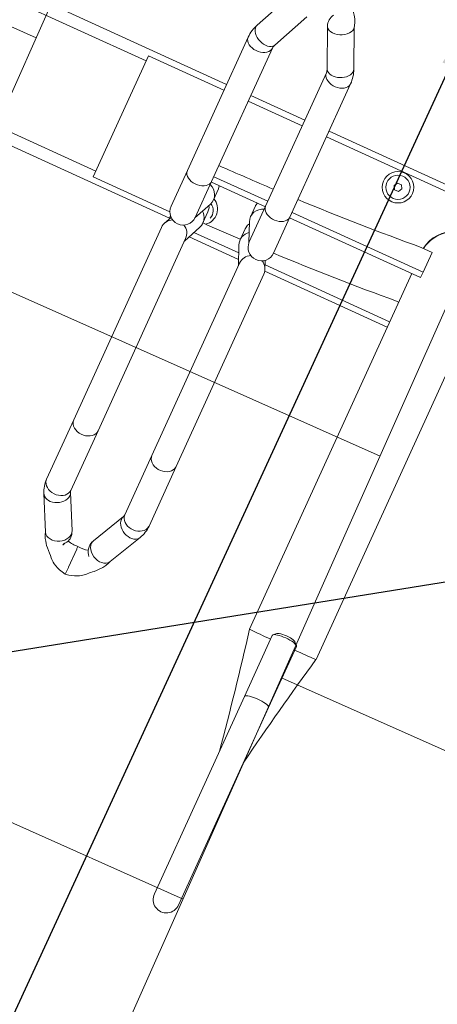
# Model space of a CAD drawing. Header units: metres. Extents: x 134157 to 138734, y 451157 to 455772.
# Tile 865 of 1056: x 136721.112 to 136721.457, y 454289.546 to 454290.359. Entities that reach past the tile are written whole.
import ezdxf
from ezdxf import colors
from ezdxf.entities.mleader import LeaderData, LeaderLine
from ezdxf.math import Vec2, Vec3

# ---------------------------------------------------------------- set-up
doc = ezdxf.new("R2010")
doc.units = ezdxf.units.M
doc.layers.add('-DR-alg-hulplijnen', color=210, linetype='Continuous', plot=False)
doc.layers.add('-DR-alg-hulplijnen aandachtspunten', color=210, linetype='Continuous', plot=False)
doc.layers.add('-DR-alg-hulplijnen kantverharding asflast nieuwe fietsstraat', color=7, linetype='Continuous', true_color=0xff9429, plot=False)
doc.layers.add('-DR-nw-gr-arc-gras', color=7, linetype='Continuous', true_color=0xb5d5a4)
for name, color, linetype in [('-DR-nw-inr-fietsparkeren Tulip Traverse', 2, 'Continuous'), ('-DR-nw-txt bovengrondse infra', 2, 'Continuous'), ('-DR-nw-vh-kantverharding', 3, 'Continuous'), ('VELOPA-FIG15', 1, 'Continuous'), ('VELOPA-FIG25', 1, 'Continuous')]:
    doc.layers.add(name, color=color, linetype=linetype)
doc.layers.add('-DR-nw-vh-arc-asfalt fietsstraat rood', color=7, linetype='Continuous', lineweight=9, true_color=0xdfbfc7)
doc.layers.add('-DR-nw-vh-arc-tegels 300x300x45', color=253, linetype='Continuous', lineweight=9)
doc.styles.add('2-5TXT', font='arial.ttf')
doc.styles.add('CE', font='txt', dxfattribs={"height": 1.8})
doc.styles.add('Drong', font='txt', dxfattribs={"height": 1.8})
doc.dimstyles.new('VELOPA-drukwerk', dxfattribs={"dimscale": 0, "dimtxt": 2.5, "dimasz": 2, "dimexe": 1, "dimexo": 1, "dimgap": 1, "dimtad": 1, "dimdec": 0, "dimdsep": 46, "dimtxsty": '2-5TXT', "dimcen": 8, "dimadec": 1, "dimazin": 0, "dimtfac": 1, "dimtdec": 0, "dimtmove": 0, "dimatfit": 3, "dimfxl": 1, "dimtolj": 1, "dimtzin": 0, "dimarcsym": 0})
pattern_1 = [(115.335625, (136419.71802, 453326.2367), (-0.223681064, -0.105903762), [0.06, -0.187485]), (205.335625, (136419.71802, 453326.2367), (0.105903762, -0.223681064), [0.06, -0.187485])]

# ---------------------------------------------------------------- blocks, each defined once
blk = doc.blocks.new('Tulip Traverse')
at = {"layer": 'VELOPA-FIG15', "color": 252, "linetype": 'Continuous', "lineweight": 9}
for p, q in [((2322.5, 50), (2177.5, 50)), ((2322.5, -50), (2177.5, -50))]:
    blk.add_line(p, q, dxfattribs=at)
at = {"layer": 'VELOPA-FIG15', "color": 252, "linetype": 'Continuous', "lineweight": 9, "flags": 128}
for points in [[(2413.7, 106.03), (2413.43, 105.53), (2412.62, 104.53), (2411.52, 103.72), (2410.17, 103.12), (2408.6, 102.77), (2406.88, 102.66), (2405.05, 102.81), (2403.18, 103.21), (2401.33, 103.83), (2399.54, 104.68), (2397.89, 105.71), (2396.43, 106.89), (2395.2, 108.2), (2394.24, 109.57), (2393.58, 110.98), (2393.24, 112.37), (2393.24, 113.7), (2393.58, 114.93), (2393.6, 114.99)], [(2461.3, 106.03), (2461.57, 105.53), (2462.38, 104.53), (2463.48, 103.72), (2464.84, 103.12), (2466.4, 102.77), (2468.12, 102.66), (2469.95, 102.81), (2471.82, 103.21), (2473.68, 103.83), (2475.46, 104.68), (2477.11, 105.71), (2478.57, 106.89), (2479.8, 108.2), (2480.77, 109.57), (2481.42, 110.98), (2481.76, 112.37), (2481.76, 113.7), (2481.42, 114.93), (2481.4, 114.99)], [(2413, 102.91), (2412.82, 101.58), (2412.3, 100.3), (2411.44, 99.1), (2410.28, 98.02), (2408.86, 97.1), (2407.21, 96.37), (2405.4, 95.85), (2403.48, 95.55), (2401.51, 95.49), (2399.55, 95.67), (2397.68, 96.08), (2395.94, 96.71), (2394.4, 97.54), (2393.1, 98.54), (2392.09, 99.69), (2391.4, 100.93), (2391.05, 102.24), (2391, 102.91)], [(2462, 102.91), (2462.18, 101.58), (2462.7, 100.3), (2463.56, 99.1), (2464.72, 98.02), (2466.14, 97.1), (2467.79, 96.37), (2469.6, 95.85), (2471.52, 95.55), (2473.49, 95.49), (2475.45, 95.67), (2477.32, 96.08), (2479.06, 96.71), (2480.6, 97.54), (2481.9, 98.54), (2482.91, 99.69), (2483.6, 100.93), (2483.96, 102.24), (2484, 102.91)], [(2413, -18.1), (2412.82, -19.43), (2412.3, -20.71), (2411.44, -21.91), (2410.28, -22.99), (2408.86, -23.91), (2407.21, -24.64), (2405.4, -25.17), (2403.48, -25.46), (2401.51, -25.52), (2399.55, -25.34), (2397.68, -24.93), (2395.94, -24.3), (2394.4, -23.47), (2393.1, -22.47), (2392.09, -21.33), (2391.4, -20.08), (2391.05, -18.77), (2391, -18.1)], [(2462, -18.1), (2462.18, -19.43), (2462.7, -20.71), (2463.56, -21.91), (2464.72, -22.99), (2466.14, -23.91), (2467.79, -24.64), (2469.6, -25.17), (2471.52, -25.46), (2473.49, -25.52), (2475.45, -25.34), (2477.32, -24.93), (2479.06, -24.3), (2480.6, -23.47), (2481.9, -22.47), (2482.91, -21.33), (2483.6, -20.08), (2483.96, -18.77), (2484, -18.1)], [(2413, -244.2), (2412.82, -245.69), (2412.3, -247.14), (2411.44, -248.49), (2410.28, -249.7), (2408.86, -250.73), (2407.21, -251.56), (2405.4, -252.15), (2403.48, -252.48), (2401.51, -252.55), (2399.55, -252.35), (2397.68, -251.89), (2395.94, -251.17), (2394.4, -250.24), (2393.1, -249.11), (2392.09, -247.82), (2391.4, -246.42), (2391.05, -244.95), (2391, -244.2)], [(2462, -244.2), (2462.18, -245.69), (2462.7, -247.14), (2463.56, -248.49), (2464.72, -249.7), (2466.14, -250.73), (2467.79, -251.56), (2469.6, -252.15), (2471.52, -252.48), (2473.49, -252.55), (2475.45, -252.35), (2477.32, -251.89), (2479.06, -251.17), (2480.6, -250.24), (2481.9, -249.11), (2482.91, -247.82), (2483.6, -246.42), (2483.96, -244.95), (2484, -244.2)], [(2413, -298.22), (2412.82, -299.71), (2412.3, -301.16), (2411.44, -302.51), (2410.28, -303.72), (2408.86, -304.75), (2407.21, -305.58), (2405.4, -306.17), (2403.48, -306.5), (2401.51, -306.57), (2399.55, -306.37), (2397.68, -305.91), (2395.94, -305.2), (2394.4, -304.26), (2393.1, -303.13), (2392.09, -301.85), (2391.4, -300.44), (2391.05, -298.97), (2391, -298.22)], [(2413.47, -299.95), (2413.93, -301.23), (2414.1, -302.68)], [(2461.53, -299.95), (2461.07, -301.23), (2460.9, -302.68)], [(2462, -298.22), (2462.18, -299.71), (2462.7, -301.16), (2463.56, -302.51), (2464.72, -303.72), (2466.14, -304.75), (2467.79, -305.58), (2469.6, -306.17), (2471.52, -306.5), (2473.49, -306.57), (2475.45, -306.37), (2477.32, -305.91), (2479.06, -305.2), (2480.6, -304.26), (2481.9, -303.13), (2482.91, -301.85), (2483.6, -300.44), (2483.96, -298.97), (2484, -298.22)], [(2414.1, -302.68), (2413.93, -304.21), (2413.43, -305.76), (2412.62, -307.29), (2411.52, -308.73), (2410.17, -310.06), (2408.6, -311.22), (2406.88, -312.18), (2405.05, -312.9), (2403.18, -313.37), (2401.33, -313.56), (2399.54, -313.48), (2397.89, -313.12), (2396.43, -312.5), (2395.2, -311.64), (2394.24, -310.55), (2393.83, -309.88)], [(2460.9, -302.68), (2461.07, -304.21), (2461.57, -305.76), (2462.38, -307.29), (2463.48, -308.73), (2464.84, -310.06), (2466.4, -311.22), (2468.12, -312.18), (2469.95, -312.9), (2471.82, -313.37), (2473.68, -313.56), (2475.46, -313.48), (2477.11, -313.12), (2478.57, -312.5), (2479.8, -311.64), (2480.77, -310.55), (2481.17, -309.88)], [(2625, -390.93), (2623.04, -390.97), (2621.13, -391.1), (2619.36, -391.31), (2617.76, -391.59), (2616.4, -391.93), (2615.31, -392.33), (2614.54, -392.77), (2614.1, -393.24), (2614, -393.6)], [(2636, -393.6), (2635.9, -393.24), (2635.46, -392.77), (2634.69, -392.33), (2633.6, -391.93), (2632.24, -391.59), (2630.64, -391.31), (2628.87, -391.1), (2626.96, -390.97), (2625, -390.93)]]:
    blk.add_lwpolyline(points, dxfattribs=at)
at = {"layer": 'VELOPA-FIG25', "color": 252, "linetype": 'Continuous', "lineweight": 9}
for p, q in [((2407.89, 147.05), (2393.6, 114.99)), ((2481.4, 114.99), (2467.11, 147.05)), ((2413.7, 106.03), (2428.05, 138.23)), ((2446.95, 138.23), (2461.3, 106.03)), ((2391, 102.91), (2391, -18.1)), ((2413, -18.1), (2413, 102.91)), ((2462, 102.91), (2462, -18.1)), ((2484, -18.1), (2484, 102.91)), ((2391, 60), (2109, 60)), ((2462, 60), (2413, 60)), ((2766, 60), (2484, 60)), ((2391, 54.75), (2322.5, 54.75)), ((2322.5, 54.75), (2322.5, -55.25)), ((2462, 54.75), (2413, 54.75)), ((2766, 54.75), (2484, 54.75)), ((2551.54, 41.5), (2553.27, 44.5)), ((2553.27, 38.5), (2551.54, 41.5)), ((2553.27, 44.5), (2556.73, 44.5)), ((2556.73, 44.5), (2558.46, 41.5)), ((2558.46, 41.5), (2556.73, 38.5)), ((2556.73, 38.5), (2553.27, 38.5)), ((2593, 4.24), (2603, 4.24)), ((2603, -13.71), (2603, 4.24)), ((2655.15, -341.15), (2655.15, -0.08)), ((2413, -13.71), (2462, -13.71)), ((2484, -13.71), (2603, -13.71)), ((2603, -13.71), (2603, -18.58)), ((2391, -18.1), (2391, -50.59)), ((2413, -50.59), (2413, -18.1)), ((2413, -18.58), (2462, -18.58)), ((2420.66, -31.26), (2420.66, -21.19)), ((2454.35, -21.19), (2454.35, -31.26)), ((2462, -18.1), (2462, -50.59)), ((2484, -50.59), (2484, -18.1)), ((2484, -18.58), (2603, -18.58)), ((2594.85, -18.58), (2594.85, -341.13)), ((2412.99, -51.17), (2419.78, -35.49)), ((2455.22, -35.49), (2462.02, -51.17)), ((2420.66, -52.19), (2420.66, -42.12)), ((2454.35, -42.12), (2454.35, -52.19)), ((2594.85, -44.48), (2593, -44.48)), ((2322.5, -55.25), (2392.04, -55.25)), ((2413, -72.07), (2419.78, -56.43)), ((2455.22, -56.43), (2462, -72.07)), ((2394.01, -60), (2109, -60)), ((2394.79, -58.9), (2391.88, -65.62)), ((2457.83, -62.43), (2417.18, -62.43)), ((2483.12, -65.62), (2480.21, -58.9)), ((2594.85, -62.43), (2481.74, -62.43)), ((2391, -69.86), (2391, -244.2)), ((2413, -244.2), (2413, -69.86)), ((2459.94, -67.31), (2415.06, -67.31)), ((2462, -69.86), (2462, -244.2)), ((2594.85, -67.31), (2483.69, -67.31)), ((2484, -244.2), (2484, -69.86)), ((2391, -244.2), (2391, -298.22)), ((2413, -298.22), (2413, -244.2)), ((2462, -244.2), (2462, -298.22)), ((2484, -298.22), (2484, -244.2)), ((2427.82, -328.32), (2413.47, -299.95)), ((2461.53, -299.95), (2447.19, -328.32)), ((2393.84, -309.88), (2408.19, -338.25)), ((2466.82, -338.25), (2481.17, -309.88)), ((2428.07, -329.03), (2427.86, -328.4)), ((2447.14, -328.4), (2446.91, -329.09)), ((2437.5, -339.92), (2437.5, -337.88)), ((2437.5, -339.92), (2437.5, -340.34)), ((2437.5, -356.65), (2437.5, -340.34)), ((2614, -338.06), (2614, -393.6)), ((2616.77, -335.12), (2614.35, -337.4)), ((2635.65, -337.4), (2633.23, -335.12)), ((2636, -393.6), (2636, -338.06)), ((2437.5, -356.96), (2437.5, -356.65)), ((2437.5, -363), (2437.5, -356.96)), ((2614, -393.6), (2614, -572.67)), ((2636, -393.6), (2636, -572.71))]:
    blk.add_line(p, q, dxfattribs=at)
at = {"layer": 'VELOPA-FIG25', "color": 252, "linetype": 'Continuous', "lineweight": 9, "flags": 128}
for points in [[(2467.36, 146.21), (2466.22, 150.07), (2464.73, 153.2), (2463.18, 155.68), (2461.76, 157.61), (2458.53, 161.22), (2456.78, 162.9), (2455.29, 164.2), (2454.6, 164.75), (2453.95, 165.54), (2452.22, 167.32), (2450.27, 168.94), (2448.87, 169.9), (2447.39, 170.76), (2445.33, 171.74), (2443.35, 172.49), (2440.76, 173.2), (2437.5, 173.71)], [(2467.31, 146.23), (2467.45, 145.25), (2467.25, 143.75), (2466.66, 142.21), (2465.69, 140.69), (2464.39, 139.25), (2462.81, 137.94), (2461, 136.82), (2459.04, 135.92), (2457, 135.28), (2454.96, 134.93), (2453, 134.88), (2451.2, 135.13), (2449.61, 135.67), (2448.31, 136.48), (2447.35, 137.53), (2446.97, 138.31)], [(2420.64, -21.19), (2420.66, -21.1), (2420.2, -18.58)], [(2454.36, -21.19), (2454.35, -21.1), (2454.8, -18.58)], [(2419.15, -36.95), (2420.06, -38.62), (2420.64, -42.12)], [(2455.86, -36.95), (2454.94, -38.62), (2454.36, -42.12)], [(2394.13, -60.43), (2393.88, -59.46), (2393.69, -57.8)], [(2408.22, -338.23), (2408.35, -338.55), (2409.31, -339.79), (2410.61, -340.77), (2412.2, -341.48), (2414, -341.86), (2415.96, -341.92), (2418, -341.64), (2420.04, -341.05), (2422, -340.15), (2423.81, -339), (2425.39, -337.62), (2426.69, -336.07), (2427.66, -334.42), (2428.25, -332.73), (2428.45, -331.05)], [(2428.45, -331.05), (2428.25, -329.46), (2427.78, -328.33)], [(2446.55, -331.05), (2446.75, -329.46), (2447.22, -328.33)], [(2466.78, -338.23), (2466.66, -338.55), (2465.69, -339.79), (2464.39, -340.77), (2462.81, -341.48), (2461, -341.86), (2459.04, -341.92), (2457, -341.64), (2454.96, -341.05), (2453, -340.15), (2451.2, -339), (2449.61, -337.62), (2448.31, -336.07), (2447.35, -334.42), (2446.75, -332.73), (2446.55, -331.05)], [(2408.06, -338), (2408.83, -340.38), (2410.2, -343.08), (2411.51, -345.1), (2412.56, -346.53), (2413.64, -347.84), (2415.01, -349.37), (2416.7, -351.01), (2418.49, -352.59), (2419.96, -354.16), (2421.28, -355.62), (2422.47, -356.75), (2423.4, -357.55), (2424.25, -358.19), (2425.59, -359.09), (2427.5, -360.16), (2429.37, -361), (2431.64, -361.82), (2434.35, -362.52), (2437.5, -363)], [(2426.9, -339.59), (2426.63, -340.06), (2426.05, -341.14), (2425.76, -341.77), (2425.69, -341.97), (2425.71, -341.83), (2425.76, -341.32), (2425.77, -340.6)], [(2437.5, -363), (2440.42, -362.57), (2442.96, -361.94), (2445.12, -361.21), (2446.92, -360.44), (2448.81, -359.45), (2450.18, -358.59), (2451.15, -357.89), (2453.57, -355.77), (2455.35, -353.76), (2456.23, -352.94), (2457.24, -352.04), (2458.36, -351), (2459.69, -349.68), (2461.43, -347.75), (2463.5, -345.08), (2464.95, -342.81), (2466.29, -340.1), (2466.97, -337.95)], [(2625, -335.4), (2623.04, -335.44), (2621.13, -335.57), (2619.36, -335.77), (2617.76, -336.05), (2616.4, -336.4), (2615.31, -336.8), (2614.54, -337.24), (2614.1, -337.7), (2614, -338.06)], [(2616.77, -335.12), (2616.92, -335), (2617.64, -334.61), (2618.68, -334.26), (2620, -333.97), (2621.54, -333.75), (2623.23, -333.62), (2625, -333.58)], [(2625, -333.58), (2626.77, -333.62), (2628.46, -333.75), (2630, -333.97), (2631.32, -334.26), (2632.36, -334.61), (2633.08, -335), (2633.23, -335.12)], [(2636, -338.06), (2635.9, -337.7), (2635.46, -337.24), (2634.69, -336.8), (2633.6, -336.4), (2632.24, -336.05), (2630.64, -335.77), (2628.87, -335.57), (2626.96, -335.44), (2625, -335.4)]]:
    blk.add_lwpolyline(points, dxfattribs=at)
at = {"layer": 'VELOPA-FIG25', "color": 252, "linetype": 'Continuous', "lineweight": 9}
for radius in [13, 10]:
    blk.add_circle((2555, 41.5), radius, dxfattribs=at)
for centre, radius, start, end in [((2456.52, 142.72), 10.57, 146.38879, 204.84016), ((2420.59, 102.85), 29.59, 155.78713, 179.89176), ((2454.31, 102.83), 29.69, 0.15033, 24.17024), ((2420.55, 102.86), 7.55, 155.16894, 179.64903), ((2454.26, 102.82), 7.74, 0.6599, 24.52214), ((2625, -0.25), 30.5, 351.31164, 171.53221), ((2625.04, -0.01), 30.1, 359.76848, 171.87776), ((2401.79, 2374.19), 2377.65, 271.98151, 274.61272), ((2393.89, 2582.76), 2586.38, 270.4234, 271.50906), ((2409.9, -31.22), 10.75, 336.64696, 73.22429), ((2465.1, -31.22), 10.75, 106.77571, 203.35304), ((2415, -42), 13, 308.52107, 64.20937), ((2415, -43.5), 10, 344.53399, 60), ((2410.01, -52.16), 10.64, 336.42359, 53.92382), ((2464.99, -52.16), 10.64, 126.07618, 203.57641), ((2401.79, 2325.47), 2377.66, 271.98149, 274.61272), ((2402, -50.59), 11, 180, 0), ((2393.94, 2532.38), 2584.71, 270.59237, 271.33416), ((2473, -50.59), 11, 180, 0), ((2401.79, -69.89), 10.79, 117.27252, 179.83175), ((2402.18, -69.91), 10.82, 0.27968, 62.61604), ((2472.82, -69.91), 10.82, 117.39301, 179.71179), ((2473.22, -69.89), 10.78, 0.16647, 62.72873), ((2416.85, -298.11), 25.85, 180.23589, 207.08734), ((2416.97, -298.08), 3.97, 181.99584, 208.12445), ((2458.09, -298.1), 3.91, 331.67955, 358.20015), ((2458.26, -298.14), 25.75, 332.85931, 359.81801), ((2419.31, -333.46), 9.75, 321.08066, 23.26597), ((2458.21, -333.63), 12.17, 160.56164, 222.19827), ((2434.6, -315.51), 22.56, 253.70861, 277.39935), ((2440.38, -314.63), 23.43, 262.94409, 285.56916), ((-58.46, -892.73), 2710.01, 9.54968, 11.74147), ((2609.72, 230.49), 571.94, 268.51093, 270.42893), ((5362.6, -902.9), 2765.09, 168.2804, 170.42856), ((2641.04, 146.69), 488.15, 269.40876, 271.65637), ((2625, -572.73), 11, 179.08553, 0.91447)]:
    blk.add_arc(centre, radius, start, end, dxfattribs=at)
blk = doc.blocks.new('Tulip fietsenrek rail')
at = {"layer": 'VELOPA-FIG15'}
blk.add_blockref('Tulip Traverse', (150, -200), dxfattribs=at)
blk = doc.blocks.new('*D2327')
at = {"layer": '-DR-alg-hulplijnen', "color": 0, "lineweight": -2, "ltscale": 4, "transparency": 16777216}
for p, q in [((-20.72, 190.01), (-463.57, 190.01)), ((-442.85, 148.58), (-442.85, -3393.55)), ((-20.72, -3434.99), (-463.57, -3434.99))]:
    blk.add_line(p, q, dxfattribs=at)
at = {"layer": '-DR-alg-hulplijnen', "color": 0, "ltscale": 4, "transparency": 16777216}
for points in [[(-449.76, 148.58), (-435.95, 148.58), (-442.85, 190.01)], [(-449.76, -3393.55), (-435.95, -3393.55), (-442.85, -3434.99)]]:
    blk.add_solid(points, dxfattribs=at)
at = {"layer": 'Defpoints', "color": 0, "ltscale": 4, "transparency": 16777216}
for p in [(0, 190.01), (-442.85, -3434.99), (0, -3434.99)]:
    blk.add_point(p, dxfattribs=at)
at = {"layer": '-DR-alg-hulplijnen', "color": 0, "ltscale": 4, "transparency": 16777216, "insert": (-490.03, -1622.49), "char_height": 51.792, "attachment_point": 5, "rotation": 90, "style": '2-5TXT'}
blk.add_mtext('\\A1;3625', dxfattribs=at)
blk = doc.blocks.new('Tulip Traverse voetplaat eenzijdig')
at = {"layer": '-DR-alg-hulplijnen', "ltscale": 4}
dim = blk.add_linear_dim(base=(-442.85, -3434.99), p1=(0, 190.01), p2=(0, -3434.99), angle=90, dimstyle='VELOPA-drukwerk', override={"dimscale": 20.716723}, dxfattribs=at)
dim.commit()
dim.dimension.update_dxf_attribs({"geometry": '*D2327', "text_midpoint": (-490.03, -1622.49)})

msp = doc.modelspace()

# ---------------------------------------------------------------- hatches: boundary and pattern name
at = {"layer": '-DR-nw-gr-arc-gras', "transparency": 33554687}
h = msp.add_hatch(dxfattribs=at)
h.set_pattern_fill('AGR-BOLLEN', color=256, scale=0.1, pattern_type=2)
h.set_pattern_definition(pattern_1)
edge = h.paths.add_edge_path()
edge.add_arc((-7000776.80952, 3043164.56756), 7592527.99736, 340.056750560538, 340.05722562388)
edge.add_line((136455.78156, 453494.25428), (136455.1236, 453494.49341))
edge.add_arc((380495.22236, 364992.54844), 259592.30355, 160.0666568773, 160.0804453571)
edge.add_line((136433.83229, 453435.76153), (136433.81349, 453435.76834))
edge.add_line((136433.81349, 453435.76834), (136432.1795, 453431.25509))
edge.add_line((136432.1795, 453431.25509), (136432.1983, 453431.24829))
edge.add_line((136432.1983, 453431.24829), (136431.67763, 453429.86961))
edge.add_line((136431.67763, 453429.86961), (136432.33635, 453429.63123))
edge.add_line((136432.33635, 453429.63123), (136434.30927, 453435.07658))
h = msp.add_hatch(dxfattribs=at)
h.set_pattern_fill('AGR-BOLLEN', color=256, scale=0.1, pattern_type=2)
h.set_pattern_definition(pattern_1)
edge = h.paths.add_edge_path()
edge.add_line((136644.27531, 454017.42185), (136643.93507, 454016.48147))
edge.add_line((136643.93507, 454016.48147), (136643.88393, 454016.34032))
edge.add_line((136643.88393, 454016.34032), (136644.54221, 454016.10165))
edge.add_arc((1711333.98314, -116117.42654), 1674723.58177, 160.09567204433, 160.09665735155, ccw=False)
edge.add_line((136654.34695, 454043.18128), (136653.68886, 454043.41989))
edge.add_line((136653.68886, 454043.41989), (136653.6378, 454043.27898))
edge.add_line((136653.6378, 454043.27898), (136653.29754, 454042.33866))
edge.add_line((136653.29754, 454042.33866), (136644.27531, 454017.42185))
at = {"layer": '-DR-nw-vh-arc-asfalt fietsstraat rood', "transparency": 33554687}
h = msp.add_hatch(color=256, dxfattribs=at)
h.dxf.hatch_style = 1
edge = h.paths.add_edge_path()
edge.add_line((136621.11917, 453955.23467), (136699.2196, 454170.9218))
edge.add_arc((132463.74089, 455704.591), 4504.6, 340.09465014, 342.4755034)
edge.add_line((136759.27473, 454348.195), (136783.31614, 454424.33108))
edge.add_line((136783.31614, 454424.33108), (136779.31107, 454425.59576))
edge.add_line((136779.31107, 454425.59576), (136755.26966, 454349.45967))
edge.add_arc((132463.74089, 455704.591), 4500.4, 340.09465014, 342.4755034, ccw=False)
edge.add_line((136695.27052, 454172.35176), (136617.17009, 453956.66463))
edge.add_line((136617.17009, 453956.66463), (136621.11917, 453955.23467))
at = {"layer": '-DR-nw-vh-arc-tegels 300x300x45'}
h = msp.add_hatch(dxfattribs=at)
h.set_pattern_fill('AVH-TEGEL_200X200_HALFST', color=256, scale=2, angle=156, pattern_type=2)
h.set_pattern_definition([(156, (1.8467, -0.8534), (-0.44676551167, -0.0200144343), [0.4, -0.4]), (246, (1.8467, -0.8534), (0.36541818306, -0.16269465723), [])])
h.paths.add_polyline_path([(136726.73159, 454285.80388), (136727.36424, 454287.62614), (136719.19215, 454291.37108), (136718.39687, 454289.63089)])

# ---------------------------------------------------------------- linework, layer by layer
at = {"layer": '-DR-alg-hulplijnen kantverharding asflast nieuwe fietsstraat'}
for points in [[(136782.18724, 454454.7184), (136782.78115, 454444.48829, -0.091214), (136782.11019, 454439.10222), (136779.37216, 454430.43124, 0.080612), (136779.14073, 454428.84622), (136779.16508, 454427.31394, -0.080612), (136778.93365, 454425.72893), (136779.31107, 454425.59576), (136755.26966, 454349.45967, -0.010389), (136695.27052, 454172.35176), (136617.17009, 453956.66463), (136616.79399, 453956.80082, -0.016644), (136615.55749, 453953.71128), (136612.59882, 453946.97744)], [(136782.18724, 454454.7184), (136782.78115, 454444.48829, -0.091214), (136782.11019, 454439.10222), (136779.37216, 454430.43124, 0.080612), (136779.14073, 454428.84622), (136779.16508, 454427.31394, -0.080612), (136778.93365, 454425.72893), (136779.31107, 454425.59576), (136755.26966, 454349.45967, -0.010389), (136695.27052, 454172.35176), (136617.17009, 453956.66463), (136616.79399, 453956.80082, -0.016644), (136615.55749, 453953.71128), (136612.59882, 453946.97744)], [(136795.31862, 454446.89278, -0.11334), (136791.44091, 454440.3456), (136791.3771, 454440.2781, 0.112567), (136788.00515, 454434.52377), (136786.04728, 454428.32344, -0.080612), (136785.3265, 454426.89295), (136784.41836, 454425.64113, 0.080611), (136783.69758, 454424.21064), (136783.31614, 454424.33108), (136759.27473, 454348.195, -0.010389), (136699.2196, 454170.9218), (136621.11917, 453955.23467), (136621.49527, 453955.09848, 0.016644), (136620.46702, 453951.93353), (136618.88984, 453946.46613, -0.016644)], [(136795.31862, 454446.89278, -0.11334), (136791.44091, 454440.3456), (136791.3771, 454440.2781, 0.112567), (136788.00515, 454434.52377), (136786.04728, 454428.32344, -0.080612), (136785.3265, 454426.89295), (136784.41836, 454425.64113, 0.080611), (136783.69758, 454424.21064), (136783.31614, 454424.33108), (136759.27473, 454348.195, -0.010389), (136699.2196, 454170.9218), (136621.11917, 453955.23467), (136621.49527, 453955.09848, 0.016644), (136620.46702, 453951.93353), (136618.88984, 453946.46613, -0.016644)]]:
    msp.add_lwpolyline(points, format="xyb", dxfattribs=at)
at = {"layer": '-DR-nw-vh-kantverharding'}
for points in [[(136616.79399, 453956.80082), (136617.17009, 453956.66463), (136695.27052, 454172.35176, 0.010389), (136755.26966, 454349.45967), (136779.31107, 454425.59576)], [(136783.89438, 454424.73107, 0.447201), (136784.20092, 454424.05168), (136785.50939, 454423.63845, -0.414203), (136785.70512, 454423.26204), (136774.12732, 454386.59664, -0.414214), (136773.75091, 454386.4009), (136772.41589, 454386.82246, 0.414214), (136771.78854, 454386.49622), (136771.21642, 454384.6844, 0.414214), (136771.54266, 454384.05705), (136772.87768, 454383.63549, -0.414214), (136773.07343, 454383.25908), (136764.80786, 454357.08308, -0.414214), (136764.43145, 454356.88734), (136763.09643, 454357.3089, 0.414214), (136762.46907, 454356.98266), (136759.65617, 454348.07455, -0.010389), (136699.5957, 454170.78561), (136621.49527, 453955.09848, 0.016644), (136620.46702, 453951.93353), (136618.88984, 453946.46613, -0.016644)], [(136621.49527, 453955.09848), (136621.11917, 453955.23467), (136699.2196, 454170.9218, 0.010389), (136759.27473, 454348.195), (136783.31614, 454424.33108)]]:
    msp.add_lwpolyline(points, format="xyb", dxfattribs=at)

# ---------------------------------------------------------------- block references
at = {"layer": '-DR-nw-inr-fietsparkeren Tulip Traverse'}
for name, p, xscale, yscale, zscale, rotation in [('Tulip fietsenrek rail', (136719.02971, 454291.48731), 0.0009999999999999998, 0.0009999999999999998, 0.0009999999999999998, 335.4783554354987), ('Tulip Traverse voetplaat eenzijdig', (136721.80807, 454290.00031), 0.001, 0.001, 0.001, 335.2641229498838)]:
    msp.add_blockref(name, p, dxfattribs=dict(at, xscale=xscale, yscale=yscale, zscale=zscale, rotation=rotation))

# ---------------------------------------------------------------- texts
at = {"layer": '-DR-nw-txt bovengrondse infra', "insert": (136722.54667, 454288.13378), "char_height": 0.36, "attachment_point": 1, "rotation": 155.37174, "style": 'Drong'}
msp.add_mtext_dynamic_manual_height_columns('Fietsparkeren', width=2.1335831, gutter_width=1.8, heights=[0], dxfattribs=at)

# ---------------------------------------------------------------- leaders
at = {"layer": '-DR-alg-hulplijnen aandachtspunten'}
ml = msp.add_multileader_mtext('Standard', dxfattribs=at)
ml.set_content('Groenvakken sluiten aan op inrit voertuigen. \\P- voorstel om bandenlangs langs rijweg 12x25 te maken en stellen in beton ', color=7, style='CE')
ml.set_leader_properties(color=256, linetype='ByLayer', lineweight=-1)
ml.build(insert=Vec2(0, 0))
ml.multileader.update_dxf_attribs({"text_left_attachment_type": 5, "text_right_attachment_type": 5, "dogleg_length": 70.90462, "arrow_head_size": 0.5, "scale": 0.2})
ctx = ml.context
ctx.base_point, ctx.scale, ctx.char_height, ctx.arrow_head_size, ctx.landing_gap_size, ctx.plane_origin, ctx.plane_x_axis, ctx.plane_y_axis = Vec3(136684.85059, 454250.20599), 0.2, 0.8, 0.5, 0.04, Vec3(136721.74685, 454285.63588), Vec3(0.33651, 0.94168), Vec3(-0.94168, 0.33651)
ctx.left_attachment, ctx.right_attachment = 5, 5
notes = []
notes.append((ctx, [(1, (1, 1, 0), (136697.66462, 454286.06442), (-0.33651, -0.94168), 0.8587, [(0, [(136722.41165, 454290.04704)], 0, [])])]))
ctx.mtext.insert, ctx.mtext.text_direction, ctx.mtext.rotation, ctx.mtext.flow_direction = Vec3(136682.60457, 454251.05108), Vec3(0.33651, 0.94168), 1.227588, 5
for ctx, leaders in notes:
    for number, flags, end, landing, length, lines in leaders:
        leader = LeaderData()
        leader.index, (leader.has_last_leader_line, leader.has_dogleg_vector, leader.attachment_direction) = number, flags
        leader.last_leader_point, leader.dogleg_vector, leader.dogleg_length = Vec3(end), Vec3(landing), length
        for number, points, colour, breaks in lines:
            line = LeaderLine()
            line.index, line.vertices, line.color, line.breaks = number, Vec3.list(points), colors.encode_raw_color(colour), breaks
            leader.lines.append(line)
        ctx.leaders.append(leader)

doc.saveas('drawing.dxf')
